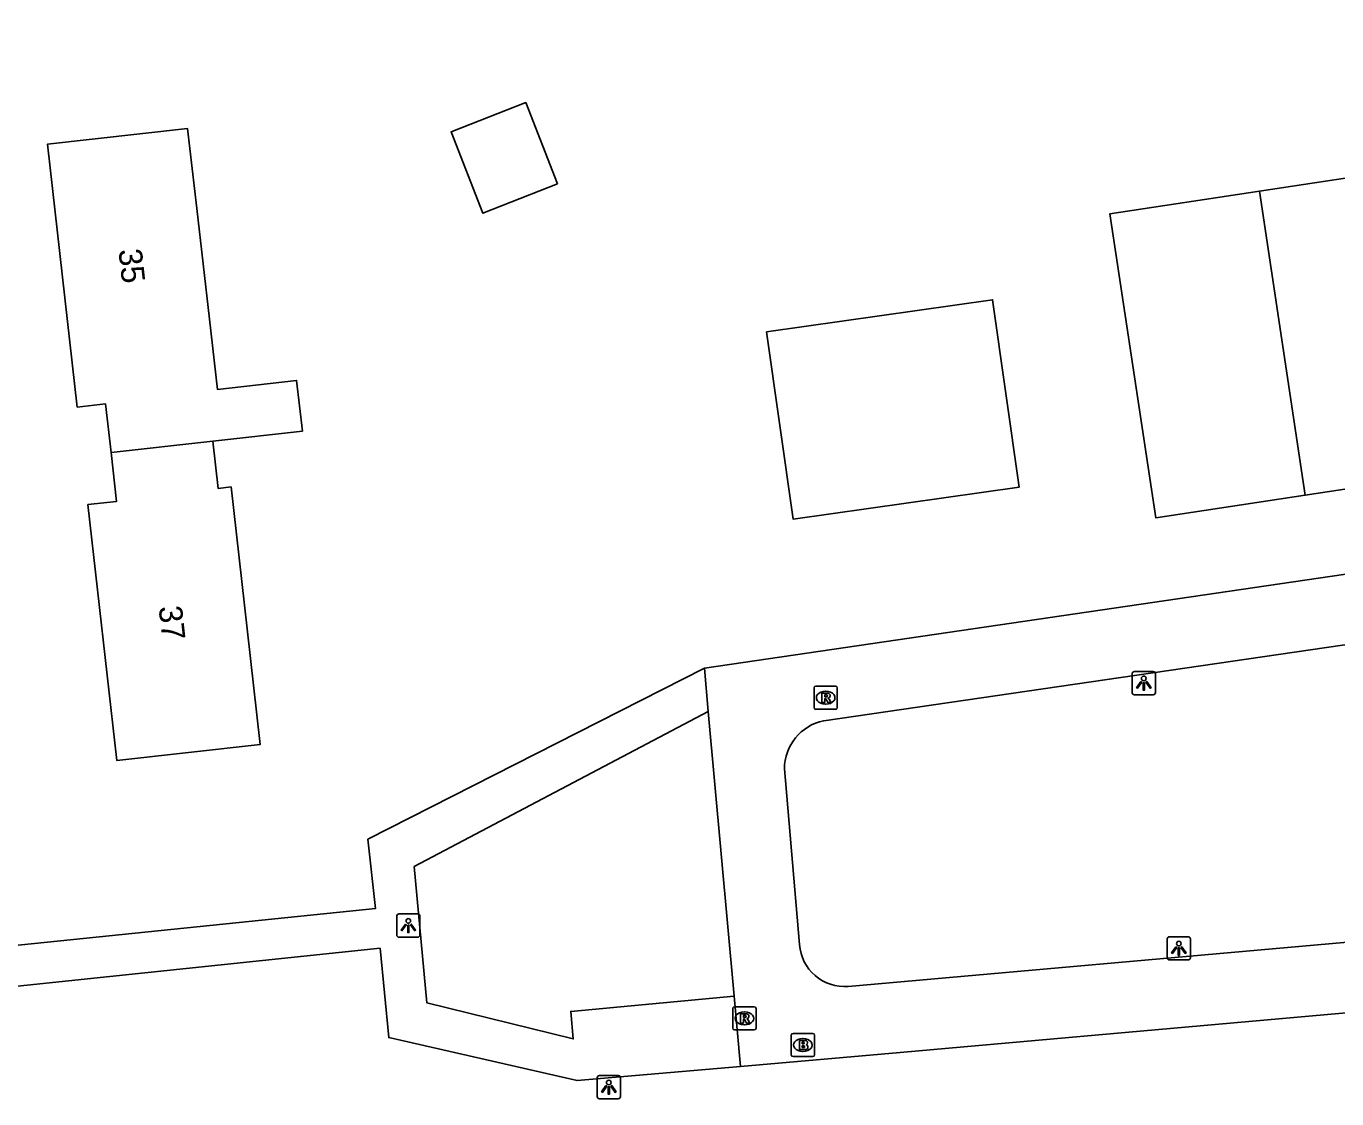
# Model space of a CAD drawing. Extents: x 162675 to 163482, y 379761 to 381227.
# Drawn here: x 163053.2 to 163109.5, y 380450.4 to 380496.5 of the extents above; entities that cross this region are included whole.
import ezdxf

# ---------------------------------------------------------------- set-up
doc = ezdxf.new("R2010")
doc.units = 0
for name, color, linetype in [('IMGEO_Brandkraan', 7, 'Continuous'), ('IMGEO_Lichtpunt', 7, 'Continuous'), ('IMGEO_Pand', 7, 'Continuous'), ('IMGEO_Pand_nummerreeks', 7, 'Continuous'), ('IMGEO_Pand_vergunning_verleend', 7, 'Continuous'), ('IMGEO_Rijbaan_lokaal_open', 7, 'Continuous'), ('IMGEO_Rioolput', 7, 'Continuous'), ('IMGEO_Voetpad_open', 7, 'Continuous')]:
    doc.layers.add(name, color=color, linetype=linetype)

msp = doc.modelspace()

# ---------------------------------------------------------------- linework, layer by layer
at = {"layer": 'IMGEO_Brandkraan'}
for p, q in [((163086.054, 380452.313), (163086.054, 380453.165)), ((163086.129, 380453.239), (163086.981, 380453.239)), ((163086.542, 380453.019), (163086.567, 380453.019)), ((163087.055, 380453.165), (163087.055, 380452.313)), ((163086.565, 380452.459), (163086.54, 380452.459)), ((163086.981, 380452.239), (163086.129, 380452.239))]:
    msp.add_line(p, q, dxfattribs=at)
for points in [[(163086.054, 380452.313), (163086.054, 380453.165)], [(163086.129, 380453.239), (163086.981, 380453.239)], [(163087.055, 380453.165), (163087.055, 380452.313)], [(163086.402, 380452.939), (163086.402, 380452.539), (163086.615, 380452.539)], [(163086.633, 380452.939), (163086.402, 380452.939)], [(163086.581, 380452.858), (163086.527, 380452.858), (163086.527, 380452.782)], [(163086.527, 380452.782), (163086.58, 380452.782)], [(163086.589, 380452.706), (163086.527, 380452.706), (163086.527, 380452.625)], [(163086.527, 380452.625), (163086.589, 380452.625)], [(163086.981, 380452.239), (163086.129, 380452.239)]]:
    msp.add_lwpolyline(points, dxfattribs=at)
for centre, radius, start, end in [((163086.131, 380453.163), 0.0765, 91.552, 178.448), ((163086.131, 380453.163), 0.0765, 91.552, 178.448), ((163086.979, 380453.163), 0.0765, 1.552, 88.448), ((163086.979, 380453.163), 0.0765, 1.552, 88.448), ((163086.582, 380452.82), 0.0379, 267.8285, 90.9355), ((163086.59, 380452.665), 0.0404, 269.8759, 90.5077), ((163086.621, 380452.79), 0.251, 268.6676, 293.5347), ((163086.637, 380452.794), 0.145, 59.4692, 91.5367), ((163086.662, 380452.841), 0.0922, 285.5137, 58.1501), ((163086.667, 380452.649), 0.105, 301.3115, 78.989), ((163086.131, 380452.315), 0.0765, 181.552, 268.448), ((163086.131, 380452.315), 0.0765, 181.552, 268.448), ((163086.979, 380452.315), 0.0765, 271.552, 358.448), ((163086.979, 380452.315), 0.0765, 271.552, 358.448)]:
    msp.add_arc(centre, radius, start, end, dxfattribs=at)
for centre, major_axis, ratio, start_param, end_param in [((163086.541, 380452.739), (-0.387, 0.002), 0.722429, 4.712389, 7.853982), ((163086.566, 380452.739), (-0.39, 0.002), 0.717154, 1.570796, 4.712389)]:
    msp.add_ellipse(centre, major_axis=major_axis, ratio=ratio, start_param=start_param, end_param=end_param, dxfattribs=at)
at = {"layer": 'IMGEO_Lichtpunt'}
for p, q in [((163101.607, 380468.784), (163100.799, 380468.784)), ((163101.607, 380468.784), (163100.799, 380468.784)), ((163100.705, 380468.689), (163100.705, 380467.882)), ((163100.705, 380468.689), (163100.705, 380467.882)), ((163101.701, 380467.882), (163101.701, 380468.689)), ((163101.701, 380467.882), (163101.701, 380468.689)), ((163100.799, 380467.788), (163101.607, 380467.788)), ((163100.799, 380467.788), (163101.607, 380467.788)), ((163069.096, 380458.272), (163069.096, 380457.465)), ((163069.096, 380458.272), (163069.096, 380457.465)), ((163069.998, 380458.367), (163069.19, 380458.367)), ((163069.998, 380458.367), (163069.19, 380458.367)), ((163070.092, 380457.465), (163070.092, 380458.272)), ((163070.092, 380457.465), (163070.092, 380458.272)), ((163069.19, 380457.371), (163069.998, 380457.371)), ((163069.19, 380457.371), (163069.998, 380457.371)), ((163102.211, 380457.297), (163102.211, 380456.49)), ((163102.211, 380457.297), (163102.211, 380456.49)), ((163103.113, 380457.392), (163102.305, 380457.392)), ((163103.113, 380457.392), (163102.305, 380457.392)), ((163103.207, 380456.49), (163103.207, 380457.297)), ((163103.207, 380456.49), (163103.207, 380457.297)), ((163102.305, 380456.396), (163103.113, 380456.396)), ((163102.305, 380456.396), (163103.113, 380456.396)), ((163077.712, 380451.33), (163077.712, 380450.523)), ((163077.712, 380451.33), (163077.712, 380450.523)), ((163078.614, 380451.425), (163077.806, 380451.425)), ((163078.614, 380451.425), (163077.806, 380451.425)), ((163078.708, 380450.523), (163078.708, 380451.33)), ((163078.708, 380450.523), (163078.708, 380451.33)), ((163077.806, 380450.429), (163078.614, 380450.429)), ((163077.806, 380450.429), (163078.614, 380450.429))]:
    msp.add_line(p, q, dxfattribs=at)
for points in [[(163101.079, 380468.353), (163101.118, 380468.325), (163100.93, 380468.063), (163100.892, 380468.09), (163101.079, 380468.353)], [(163101.181, 380468.305), (163101.228, 380468.305), (163101.228, 380467.983), (163101.181, 380467.983), (163101.181, 380468.305)], [(163101.291, 380468.325), (163101.329, 380468.352), (163101.516, 380468.09), (163101.477, 380468.062), (163101.291, 380468.325)], [(163069.47, 380457.936), (163069.509, 380457.908), (163069.321, 380457.646), (163069.283, 380457.673), (163069.47, 380457.936)], [(163069.572, 380457.888), (163069.619, 380457.888), (163069.619, 380457.566), (163069.572, 380457.566), (163069.572, 380457.888)], [(163069.682, 380457.908), (163069.72, 380457.935), (163069.907, 380457.673), (163069.868, 380457.645), (163069.682, 380457.908)], [(163102.585, 380456.961), (163102.624, 380456.933), (163102.436, 380456.671), (163102.398, 380456.698), (163102.585, 380456.961)], [(163102.797, 380456.933), (163102.835, 380456.96), (163103.022, 380456.698), (163102.983, 380456.67), (163102.797, 380456.933)], [(163102.687, 380456.913), (163102.734, 380456.913), (163102.734, 380456.591), (163102.687, 380456.591), (163102.687, 380456.913)], [(163078.086, 380450.994), (163078.125, 380450.966), (163077.937, 380450.704), (163077.899, 380450.731), (163078.086, 380450.994)], [(163078.188, 380450.946), (163078.235, 380450.946), (163078.235, 380450.624), (163078.188, 380450.624), (163078.188, 380450.946)], [(163078.298, 380450.966), (163078.336, 380450.993), (163078.523, 380450.731), (163078.484, 380450.703), (163078.298, 380450.966)]]:
    msp.add_lwpolyline(points, dxfattribs=at)
for centre in [(163101.204, 380468.487), (163069.595, 380458.07), (163102.71, 380457.095), (163078.211, 380451.128)]:
    msp.add_circle(centre, 0.0994, dxfattribs=at)
for centre, start, end in [((163100.799, 380468.689), 90, 180), ((163100.799, 380468.689), 90, 180), ((163101.607, 380468.689), 0, 90), ((163101.607, 380468.689), 0, 90), ((163100.799, 380467.882), 180, 270), ((163100.799, 380467.882), 180, 270), ((163101.607, 380467.882), 270, 0), ((163101.607, 380467.882), 270, 360), ((163069.19, 380458.272), 90, 180), ((163069.19, 380458.272), 90, 180), ((163069.998, 380458.272), 0, 90), ((163069.998, 380458.272), 0, 90), ((163069.19, 380457.465), 180, 270), ((163069.19, 380457.465), 180, 270), ((163069.998, 380457.465), 270, 0), ((163069.998, 380457.465), 270, 360), ((163102.305, 380457.297), 90, 180), ((163102.305, 380457.297), 90, 180), ((163103.113, 380457.297), 0, 90), ((163103.113, 380457.297), 0, 90), ((163102.305, 380456.49), 180, 270), ((163102.305, 380456.49), 180, 270), ((163103.113, 380456.49), 270, 0), ((163103.113, 380456.49), 270, 360), ((163077.806, 380451.33), 90, 180), ((163077.806, 380451.33), 90, 180), ((163078.614, 380451.33), 0, 90), ((163078.614, 380451.33), 0, 90), ((163077.806, 380450.523), 180, 270), ((163077.806, 380450.523), 180, 270), ((163078.614, 380450.523), 270, 0), ((163078.614, 380450.523), 270, 360)]:
    msp.add_arc(centre, 0.0946, start, end, dxfattribs=at)
at = {"layer": 'IMGEO_Pand'}
for points in [[(163076.011, 380489.731), (163072.801, 380488.472), (163071.43, 380491.968), (163074.641, 380493.227), (163076.011, 380489.731)], [(163056.819, 380478.19), (163056.583, 380480.283), (163055.365, 380480.146), (163054.083, 380491.434), (163060.104, 380492.118), (163060.5, 380488.671), (163061.046, 380483.926), (163061.394, 380480.898), (163064.795, 380481.288), (163065.04, 380479.112), (163061.189, 380478.68)], [(163061.189, 380478.68), (163061.418, 380476.651), (163061.979, 380476.714), (163062.667, 380470.623), (163063.228, 380465.654), (163057.069, 380464.958), (163055.827, 380475.956), (163057.056, 380476.095), (163056.819, 380478.19)], [(163061.189, 380478.68), (163056.819, 380478.19)]]:
    msp.add_lwpolyline(points, dxfattribs=at)
at = {"layer": 'IMGEO_Pand_vergunning_verleend'}
for points in [[(163106.172, 380489.42), (163112.609, 380490.391), (163114.579, 380477.334), (163108.142, 380476.362)], [(163108.142, 380476.362), (163101.722, 380475.393), (163099.751, 380488.451), (163106.172, 380489.42)], [(163108.142, 380476.362), (163106.172, 380489.42)], [(163084.988, 380483.381), (163094.705, 380484.757), (163095.845, 380476.707), (163086.128, 380475.331), (163084.988, 380483.381)]]:
    msp.add_lwpolyline(points, dxfattribs=at)
at = {"layer": 'IMGEO_Rijbaan_lokaal_open'}
for points in [[(163082.32, 380468.935), (163117.508, 380474.084)], [(163119.093, 380471.25), (163117.103, 380470.993), (163087.446, 380466.67)], [(163082.489, 380467.065), (163082.32, 380468.935)], [(163082.489, 380467.065), (163083.594, 380454.84)], [(163085.759, 380464.597), (163086.408, 380457.053)], [(163088.499, 380455.257), (163118.351, 380457.9), (163120.238, 380458.077)], [(163083.867, 380451.82), (163083.594, 380454.84)], [(163120.513, 380455.044), (163119.41, 380454.963), (163090.735, 380452.415), (163083.867, 380451.82)]]:
    msp.add_lwpolyline(points, dxfattribs=at)
for centre, radius, start, end in [((163087.884, 380464.59), 2.125, 101.9031, 179.8197), ((163088.34, 380457.187), 1.936, 183.965, 274.7152)]:
    msp.add_arc(centre, radius, start, end, dxfattribs=at)
at = {"layer": 'IMGEO_Rioolput'}
for p, q in [((163087.031, 380467.234), (163087.031, 380468.086)), ((163087.106, 380468.16), (163087.958, 380468.16)), ((163087.519, 380467.94), (163087.544, 380467.94)), ((163088.032, 380468.086), (163088.032, 380467.234)), ((163087.958, 380467.16), (163087.106, 380467.16)), ((163087.542, 380467.38), (163087.517, 380467.38)), ((163083.537, 380453.458), (163083.537, 380454.31)), ((163083.612, 380454.384), (163084.464, 380454.384)), ((163084.025, 380454.164), (163084.05, 380454.164)), ((163084.538, 380454.31), (163084.538, 380453.458)), ((163084.048, 380453.604), (163084.023, 380453.604)), ((163084.464, 380453.384), (163083.612, 380453.384))]:
    msp.add_line(p, q, dxfattribs=at)
for points in [[(163087.031, 380467.234), (163087.031, 380468.086)], [(163087.106, 380468.16), (163087.958, 380468.16)], [(163087.62, 380467.858), (163087.368, 380467.86), (163087.368, 380467.46)], [(163087.546, 380467.779), (163087.492, 380467.779), (163087.492, 380467.698)], [(163087.492, 380467.698), (163087.544, 380467.698)], [(163088.032, 380468.086), (163088.032, 380467.234)], [(163087.958, 380467.16), (163087.106, 380467.16)], [(163087.368, 380467.46), (163087.492, 380467.46), (163087.492, 380467.622), (163087.503, 380467.622)], [(163087.55, 380467.593), (163087.621, 380467.46), (163087.761, 380467.46), (163087.696, 380467.586)], [(163083.537, 380453.458), (163083.537, 380454.31)], [(163083.612, 380454.384), (163084.464, 380454.384)], [(163084.538, 380454.31), (163084.538, 380453.458)], [(163084.126, 380454.082), (163083.874, 380454.084), (163083.874, 380453.684)], [(163083.874, 380453.684), (163083.998, 380453.684), (163083.998, 380453.846), (163084.009, 380453.846)], [(163084.052, 380454.003), (163083.998, 380454.003), (163083.998, 380453.922)], [(163083.998, 380453.922), (163084.05, 380453.922)], [(163084.056, 380453.817), (163084.127, 380453.684), (163084.267, 380453.684), (163084.202, 380453.81)], [(163084.464, 380453.384), (163083.612, 380453.384)]]:
    msp.add_lwpolyline(points, dxfattribs=at)
for centre, radius, start, end in [((163087.108, 380468.084), 0.0765, 91.552, 178.448), ((163087.108, 380468.084), 0.0765, 91.552, 178.448), ((163087.528, 380467.887), 0.19, 274.7715, 282.9687), ((163087.552, 380467.683), 0.0964, 77.0061, 93.1865), ((163087.566, 380467.74), 0.0378, 276.6634, 79.6772), ((163087.619, 380467.748), 0.109, 350.3612, 89.416), ((163087.617, 380467.748), 0.112, 277.5842, 350.9817), ((163087.601, 380467.533), 0.108, 29.5134, 73.7905), ((163087.956, 380468.084), 0.0765, 1.552, 88.448), ((163087.956, 380468.084), 0.0765, 1.552, 88.448), ((163087.108, 380467.236), 0.0765, 181.552, 268.448), ((163087.108, 380467.236), 0.0765, 181.552, 268.448), ((163087.502, 380467.569), 0.0533, 26.0293, 88.6989), ((163087.956, 380467.236), 0.0765, 271.552, 358.448), ((163087.956, 380467.236), 0.0765, 271.552, 358.448), ((163083.614, 380454.308), 0.0765, 91.552, 178.448), ((163083.614, 380454.308), 0.0765, 91.552, 178.448), ((163084.462, 380454.308), 0.0765, 1.552, 88.448), ((163084.462, 380454.308), 0.0765, 1.552, 88.448), ((163084.008, 380453.793), 0.0533, 26.0293, 88.6989), ((163084.034, 380454.111), 0.19, 274.7715, 282.9687), ((163084.058, 380453.907), 0.0964, 77.0061, 93.1865), ((163084.072, 380453.964), 0.0378, 276.6634, 79.6772), ((163084.125, 380453.972), 0.109, 350.3612, 89.416), ((163084.123, 380453.972), 0.112, 277.5842, 350.9817), ((163084.107, 380453.757), 0.108, 29.5134, 73.7905), ((163083.614, 380453.46), 0.0765, 181.552, 268.448), ((163083.614, 380453.46), 0.0765, 181.552, 268.448), ((163084.462, 380453.46), 0.0765, 271.552, 358.448), ((163084.462, 380453.46), 0.0765, 271.552, 358.448)]:
    msp.add_arc(centre, radius, start, end, dxfattribs=at)
for centre, major_axis, ratio, start_param, end_param in [((163087.518, 380467.66), (-0.387, 0.002), 0.722429, 4.712389, 7.853982), ((163087.543, 380467.66), (-0.39, 0.002), 0.717154, 1.570796, 4.712389), ((163084.024, 380453.884), (-0.387, 0.002), 0.722429, 4.712389, 7.853982), ((163084.049, 380453.884), (-0.39, 0.002), 0.717154, 1.570796, 4.712389)]:
    msp.add_ellipse(centre, major_axis=major_axis, ratio=ratio, start_param=start_param, end_param=end_param, dxfattribs=at)
at = {"layer": 'IMGEO_Voetpad_open'}
for points in [[(163082.32, 380468.935), (163067.852, 380461.575), (163068.185, 380458.61), (163051.286, 380456.864), (163048.191, 380500), (163046.661, 380521.315), (163076.715, 380524.487)], [(163083.594, 380454.84), (163076.576, 380454.183), (163076.683, 380453), (163070.39, 380454.553), (163069.853, 380460.403), (163082.489, 380467.065)], [(163045.561, 380454.537), (163049.921, 380454.967), (163068.378, 380456.896), (163068.757, 380453.06), (163076.845, 380451.212), (163083.867, 380451.82)]]:
    msp.add_lwpolyline(points, dxfattribs=at)

# ---------------------------------------------------------------- texts
at = {"layer": 'IMGEO_Pand_nummerreeks'}
for s, rotation, p in [('35', 276.4799, (163057.134, 380486.896)), ('37', 276.4431, (163058.86, 380471.561))]:
    msp.add_text(s, height=1, rotation=rotation, dxfattribs=at).set_placement(p)

doc.saveas('drawing.dxf')
